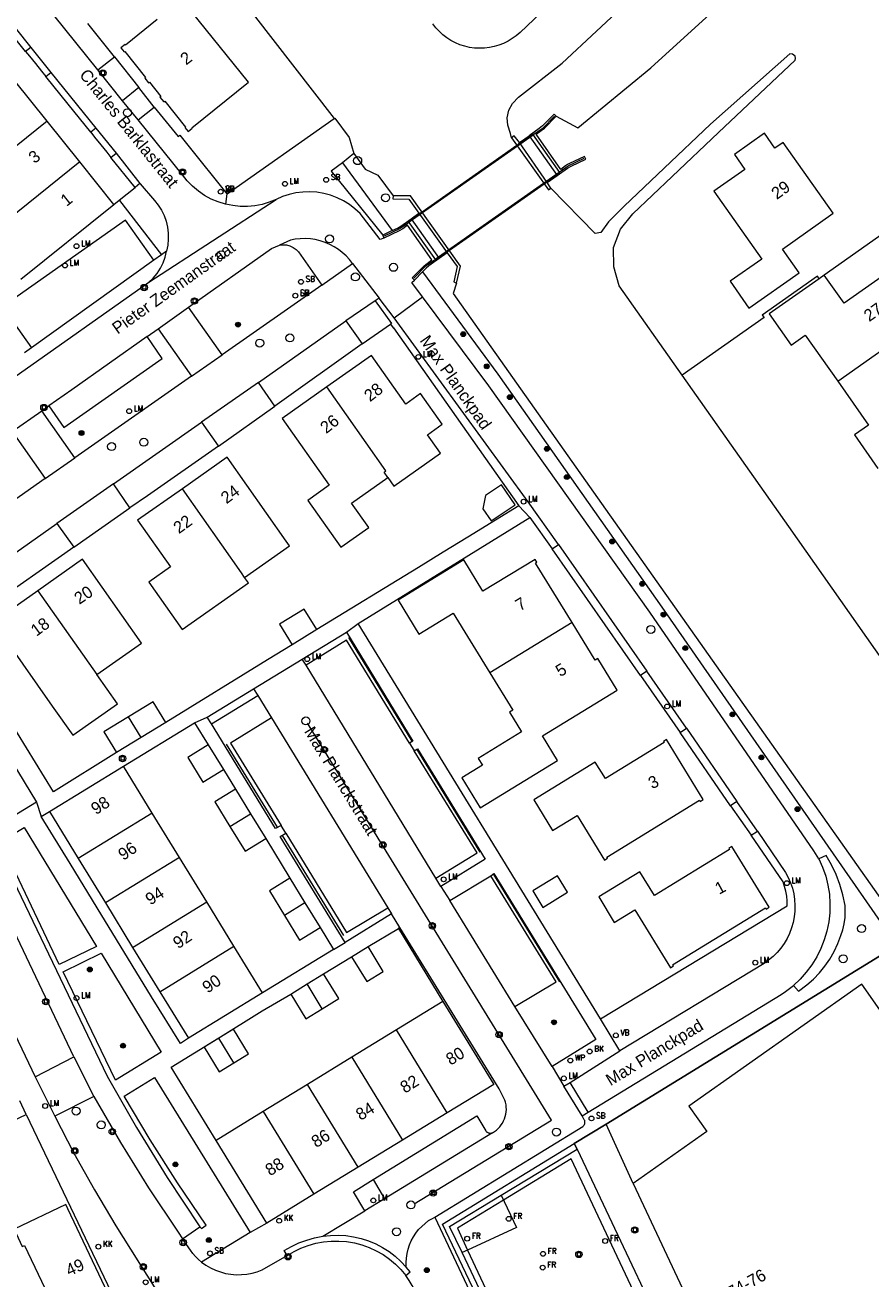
# Model space of a CAD drawing. Header units: metres. Extents: x 138165 to 154469, y 480134 to 494189.
# Tile 260 of 656: x 147966 to 148054, y 485701 to 485831. Entities that reach past the tile are written whole.
import ezdxf

# ---------------------------------------------------------------- set-up
doc = ezdxf.new("R2010")
doc.units = ezdxf.units.M
doc.header["$LTSCALE"] = 0.001
doc.header["$MEASUREMENT"] = 0
for name, color, linetype, lineweight in [('Level 5', 7, 'Continuous', 0), ('TOP-L-terrein schutting raster hek leuning', 7, 'Continuous', 0), ('TOP-L-topo objecten punt', 7, 'Continuous', 0), ('TOP-L-topo objecten vlak', 7, 'Continuous', 0), ('TOP-L-verharding molgoot', 7, 'Continuous', 0), ('TOP-L-water beschoeiing', 7, 'Continuous', 0), ('TOP-T-topo huisnummering naamgeving', 7, 'Continuous', 0), ('TOP_L_ballustrade', 7, 'Continuous', 0)]:
    doc.layers.add(name, color=color, linetype=linetype, lineweight=lineweight)
doc.styles.add('Style-INTL_ISO', font='INTL_ISO.shx')
doc.styles.add('Style-STANDARD', font='STANDARD.shx')

# ---------------------------------------------------------------- blocks, each defined once
blk = doc.blocks.new('24')
at = {"layer": 'TOP-L-topo objecten punt', "color": 7, "linetype": 'Continuous', "lineweight": 0}
for radius in [0.025, 0.0182, 0.0115, 0.005]:
    blk.add_circle((0, 0), radius, dxfattribs=at)
blk = doc.blocks.new('306')
at = {"layer": 'TOP-L-topo objecten punt', "color": 7, "linetype": 'Continuous', "lineweight": 0}
blk.add_circle((0, 0), 0.025, dxfattribs=at)
at = {"layer": 'TOP-L-topo objecten punt', "color": 7, "linetype": 'Continuous', "lineweight": 0, "style": 'Style-STANDARD'}
blk.add_text('FR', height=0.06, dxfattribs=at).set_placement((0.0483, 0))
blk = doc.blocks.new('*U13')
at = {"layer": 'Level 5', "color": 7, "linetype": 'Continuous', "lineweight": 0}
blk.add_circle((0, 0), 0.0415, dxfattribs=at)
blk = doc.blocks.new('150')
at = {"layer": 'Level 5', "color": 7, "linetype": 'Continuous', "lineweight": 0}
blk.add_blockref('*U13', (0, 0), dxfattribs=at)
blk = doc.blocks.new('39')
at = {"layer": 'TOP-L-topo objecten punt', "color": 7, "linetype": 'Continuous', "lineweight": 0}
for p, q in [((0.0175, 0.0175), (-0.0175, 0.0175)), ((-0.0175, 0.0175), (-0.0175, -0.0175)), ((0.0175, 0.0175), (0.0175, -0.0175)), ((0.0175, -0.0175), (-0.0175, -0.0175))]:
    blk.add_line(p, q, dxfattribs=at)
blk.add_circle((0, 0), 0.0332, dxfattribs=at)
blk = doc.blocks.new('72')
at = {"layer": 'TOP-L-topo objecten punt', "color": 7, "linetype": 'Continuous', "lineweight": 0}
blk.add_circle((0, 0), 0.025, dxfattribs=at)
at = {"layer": 'TOP-L-topo objecten punt', "color": 7, "linetype": 'Continuous', "lineweight": 0, "style": 'Style-STANDARD'}
blk.add_text('BK', height=0.06, dxfattribs=at).set_placement((0.0483, 0))
blk = doc.blocks.new('73')
at = {"layer": 'TOP-L-topo objecten punt', "color": 7, "linetype": 'Continuous', "lineweight": 0}
blk.add_circle((0, 0), 0.025, dxfattribs=at)
at = {"layer": 'TOP-L-topo objecten punt', "color": 7, "linetype": 'Continuous', "lineweight": 0, "style": 'Style-STANDARD'}
blk.add_text('WP', height=0.06, dxfattribs=at).set_placement((0.0483, 0))
blk = doc.blocks.new('16')
at = {"layer": 'TOP-L-topo objecten punt', "color": 7, "linetype": 'Continuous', "lineweight": 0}
blk.add_circle((0, 0), 0.025, dxfattribs=at)
at = {"layer": 'TOP-L-topo objecten punt', "color": 7, "linetype": 'Continuous', "lineweight": 0, "style": 'Style-STANDARD'}
blk.add_text('LM', height=0.06, dxfattribs=at).set_placement((0.0483, 0))
blk = doc.blocks.new('119')
at = {"layer": 'TOP-L-topo objecten punt', "color": 7, "linetype": 'Continuous', "lineweight": 0}
blk.add_circle((0, 0), 0.025, dxfattribs=at)
at = {"layer": 'TOP-L-topo objecten punt', "color": 7, "linetype": 'Continuous', "lineweight": 0, "style": 'Style-STANDARD'}
blk.add_text('KK', height=0.06, dxfattribs=at).set_placement((0.0483, 0))
blk = doc.blocks.new('175')
at = {"layer": 'TOP-L-topo objecten punt', "color": 7, "linetype": 'Continuous', "lineweight": 0}
blk.add_circle((0, 0), 0.025, dxfattribs=at)
at = {"layer": 'TOP-L-topo objecten punt', "color": 7, "linetype": 'Continuous', "lineweight": 0, "style": 'Style-STANDARD'}
blk.add_text('SB', height=0.06, dxfattribs=at).set_placement((0.0483, 0))
blk = doc.blocks.new('14')
at = {"layer": 'TOP-L-topo objecten punt', "color": 7, "linetype": 'Continuous', "lineweight": 0}
blk.add_circle((0, 0), 0.025, dxfattribs=at)
at = {"layer": 'TOP-L-topo objecten punt', "color": 7, "linetype": 'Continuous', "lineweight": 0, "style": 'Style-STANDARD'}
blk.add_text('VB', height=0.06, dxfattribs=at).set_placement((0.0483, 0))

msp = doc.modelspace()

# ---------------------------------------------------------------- linework, layer by layer
at = {"layer": 'TOP-L-terrein schutting raster hek leuning', "flags": 128}
for points in [[(147999.55, 485767.19), (148006.1, 485756.47)], [(147992.17, 485747.55), (147986.9, 485756.16)], [(148006.64, 485755.59), (148013.15, 485744.94)], [(147999.05, 485736.31), (147992.7, 485746.66)], [(148014.57, 485742.64), (148021.41, 485731.52)], [(148062.18, 485659.09), (148052.34, 485652.46), (148050.56, 485651.01), (148048.76, 485649.41), (148047.22, 485647.66), (148044.35, 485643.86), (148043.67, 485643.04), (148042.7, 485642.53), (148041.57, 485642.31), (148040.38, 485642.6), (148039.63, 485643.57), (148028.91, 485666.22), (148026.91, 485670.52), (148019.76, 485685.57), (148017.76, 485689.87), (148011.34, 485703.43), (148011.34, 485703.43), (148010.01, 485706.13), (148015.39, 485709.4), (148023.27, 485714.15), (148022.96, 485714.74), (148026.25, 485716.76), (148056.42, 485735.28)], [(148015.39, 485709.4), (148016.97, 485706.04), (148011.9, 485703.69), (148011.34, 485703.43)]]:
    msp.add_lwpolyline(points, dxfattribs=at)
at = {"layer": 'TOP-L-topo objecten vlak', "flags": 128}
for points in [[(148021.08, 485821.26), (148023.32, 485820.06), (148030.89, 485826.28), (148038.16, 485832.86), (148066, 485859.37), (148100.48, 485895.65), (148131.16, 485935.19), (148157.73, 485977.6), (148175.75, 486009.83), (148177.48, 486012.73), (148179.37, 486015.53), (148181.26, 486018.02), (148184.29, 486022.01)], [(148032.26, 485844.16), (148017.33, 485829.95), (148016.94, 485829.61), (148016.53, 485829.31), (148016.09, 485829.04), (148015.62, 485828.81), (148015.14, 485828.62), (148014.65, 485828.48), (148014.15, 485828.37), (148013.63, 485828.31), (148013.12, 485828.3), (148012.61, 485828.33), (148012.1, 485828.4), (148011.59, 485828.52), (148011.1, 485828.67), (148010.63, 485828.87), (148010.17, 485829.11), (148009.74, 485829.39), (148009.33, 485829.71), (148008.95, 485830.06), (148008.6, 485830.43), (148008.29, 485830.84)], [(148016.45, 485819.02), (148016.33, 485819.48), (148016.05, 485820.32), (148016.01, 485821.09), (148016.18, 485821.88), (148016.56, 485822.59), (148017.19, 485823.24), (148021.69, 485826.75), (148035.93, 485840.07), (148032.26, 485844.16)], [(147983.53, 485839.76), (147998.05, 485821.01)], [(147961.95, 485834.19), (147966.58, 485828.4)], [(147973.55, 485826.08), (147966.71, 485834.61)], [(147966.05, 485827.97), (147963.68, 485830.91), (147961.39, 485833.75)], [(147975.94, 485828.34), (147976.28, 485827.92), (147976.33, 485827.96), (147978.48, 485825.28), (147978.4, 485825.22), (147978.8, 485824.71), (147978.89, 485824.78), (147980.07, 485823.31), (147979.98, 485823.24), (147980.39, 485822.74), (147980.48, 485822.81), (147982.63, 485820.13), (147982.58, 485820.09), (147982.92, 485819.67), (147983.34, 485820.01), (147983.3, 485820.06), (147989.16, 485824.78), (147982.51, 485833.04)], [(147975.26, 485827.41), (147972.49, 485830.87)], [(147979.69, 485831.28), (147976.4, 485828.63), (147976.36, 485828.68), (147975.94, 485828.34)], [(147966.58, 485828.4), (147966.05, 485827.97)], [(147966.05, 485827.97), (147966.44, 485827.49), (147967.07, 485826.71), (147967.7, 485825.93), (147968.16, 485825.36)], [(147966.58, 485828.4), (147968.68, 485825.79)], [(148034.14, 485794.4), (148027.61, 485803.66), (148027.05, 485805.63), (148027.03, 485807.64), (148027.76, 485809.54), (148029.02, 485811.12), (148033.11, 485815.01), (148037.93, 485819.57), (148045.86, 485827.06), (148045.9, 485827.26), (148045.88, 485827.47), (148045.59, 485827.69), (148045.3, 485827.73), (148037.1, 485820.44), (148032.29, 485815.88), (148028.14, 485811.93), (148026.52, 485810.3), (148025.73, 485809.2), (148025.12, 485809.1), (148020.54, 485813.81)], [(147973.55, 485826.08), (147975.26, 485827.41)], [(147975.26, 485827.41), (147977.8, 485824.22)], [(147968.27, 485820.74), (147964.89, 485824.95)], [(147968.16, 485825.36), (147968.68, 485825.79)], [(147972.8, 485819.59), (147970.45, 485822.5), (147968.16, 485825.36)], [(147968.68, 485825.79), (147973.34, 485820.01)], [(147976.1, 485822.87), (147973.55, 485826.08)], [(147977.8, 485824.22), (147976.1, 485822.87)], [(147979.39, 485822.2), (147977.8, 485824.22)], [(147977.74, 485820.87), (147976.1, 485822.87)], [(147977.74, 485820.87), (147979.39, 485822.2)], [(147979.39, 485822.2), (147981.86, 485819.14), (147982.03, 485819.29), (147982.88, 485818.24), (147986.93, 485813.2)], [(147986.93, 485813.2), (147986.95, 485813.22), (147998.05, 485821.01)], [(147998.05, 485821.01), (147998.14, 485821.07), (147999.61, 485819.05), (148000.11, 485817.4)], [(148021.08, 485821.26), (148020.86, 485821.46), (148019.65, 485820.27), (148019.32, 485819.98), (148018.27, 485819.22)], [(148021.19, 485815.11), (148022.27, 485815.87), (148022.63, 485816.07), (148024.16, 485816.8), (148024.02, 485817.08), (148022.47, 485816.35), (148022.25, 485816.24), (148022.05, 485816.1), (148021.55, 485815.74), (148018.99, 485819.38), (148019.54, 485819.76), (148019.86, 485820.03), (148021.08, 485821.26)], [(147968.27, 485820.74), (147958.61, 485812.97)], [(147971.66, 485816.54), (147968.27, 485820.74)], [(147973.34, 485820.01), (147972.8, 485819.59)], [(147973.34, 485820.01), (147975.43, 485817.41)], [(147986.79, 485812.14), (147986.04, 485812.37), (147985.31, 485812.67), (147984.62, 485813.05), (147983.97, 485813.49), (147983.36, 485814), (147982.81, 485814.56), (147982.32, 485815.18), (147977.74, 485820.87)], [(147972.8, 485819.59), (147973.21, 485819.07), (147973.84, 485818.29), (147974.47, 485817.52), (147974.9, 485816.98)], [(148005.74, 485810.33), (148008.57, 485806.35), (148008.91, 485806.59), (148009.71, 485807.15), (148010, 485807.36), (148019.83, 485814.26), (148020.12, 485814.46), (148021.14, 485815.18), (148021.47, 485815.41), (148018.66, 485819.39), (148018.32, 485819.15), (148017.32, 485818.45), (148017.01, 485818.23), (148007.17, 485811.32), (148006.89, 485811.13), (148005.74, 485810.33)], [(148017.26, 485818.53), (148016.74, 485819.21), (148016.45, 485819.02)], [(148016.45, 485819.02), (148020.27, 485813.63), (148020.54, 485813.81)], [(148017.26, 485818.53), (148018.27, 485819.22)], [(148020.16, 485814.4), (148017.26, 485818.53)], [(148018.27, 485819.22), (148021.19, 485815.11)], [(148039.13, 485804.15), (148041.08, 485801.37), (148046.28, 485805.02), (148044.55, 485807.48), (148049.82, 485811.19), (148044.64, 485818.55), (148043.77, 485817.94), (148042.68, 485819.49), (148039.56, 485817.3), (148040.66, 485815.74), (148037.44, 485813.48), (148042.4, 485806.45), (148039.13, 485804.15)], [(147974.9, 485816.98), (147975.43, 485817.41)], [(147975.43, 485817.41), (147977.91, 485814.29)], [(148000.11, 485817.4), (147998.92, 485816.42)], [(148000.11, 485817.4), (148001.27, 485815.76), (148002.57, 485815.13), (148004.17, 485812.99)], [(147971.66, 485816.54), (147962, 485808.76)], [(147975.21, 485812.12), (147971.66, 485816.54)], [(147977.4, 485813.88), (147974.9, 485816.98)], [(147998.92, 485816.42), (147997.76, 485815.56), (148003.09, 485808.92)], [(147998.92, 485816.42), (148004.08, 485809.4)], [(148020.16, 485814.4), (148021.19, 485815.11)], [(147975.76, 485812.56), (147977.4, 485813.88)], [(147977.91, 485814.29), (147977.4, 485813.88)], [(147977.91, 485814.29), (147977.94, 485814.26), (147979.43, 485812.53), (147979.81, 485812.04), (147980.14, 485811.51), (147980.41, 485810.95), (147980.62, 485810.36), (147980.76, 485809.75), (147980.84, 485809.13), (147980.85, 485808.51), (147980.79, 485807.89), (147980.67, 485807.27)], [(147986.93, 485813.2), (147986.79, 485812.14)], [(148003.21, 485808.63), (148002.82, 485808.46), (148000.74, 485811.16), (148000.21, 485811.65), (147999.63, 485812.1), (147999.02, 485812.48), (147998.37, 485812.81), (147997.69, 485813.06), (147996.98, 485813.25), (147996.27, 485813.38), (147995.54, 485813.43), (147994.81, 485813.4), (147994.09, 485813.31), (147993.38, 485813.15), (147992.69, 485812.92), (147992.03, 485812.62)], [(148020.54, 485813.81), (148020.16, 485814.4)], [(147965.56, 485804.35), (147975.21, 485812.12)], [(147975.21, 485812.12), (147975.76, 485812.56)], [(147975.76, 485812.56), (147975.79, 485812.53), (147980.14, 485806.9)], [(147978.83, 485804.05), (147992.03, 485812.62)], [(147992.03, 485812.62), (147991.32, 485812.33), (147990.58, 485812.12), (147989.83, 485811.97), (147989.07, 485811.9), (147988.3, 485811.91), (147987.54, 485811.99), (147986.79, 485812.14)], [(148004.17, 485812.99), (148004.14, 485812.69), (148005.8, 485812.66), (148006.82, 485811.22)], [(148010.76, 485803.96), (148011.17, 485805.72), (148005.98, 485812.99), (148004.17, 485812.99)], [(148004.08, 485809.4), (148004.63, 485809.66), (148004.96, 485809.86), (148006.05, 485810.62)], [(148006.05, 485810.62), (148006.82, 485811.22)], [(148006.05, 485810.62), (148008.95, 485806.52)], [(148006.82, 485811.22), (148009.76, 485807.08)], [(147979.35, 485806.33), (147976.4, 485810.49), (147963.64, 485801.48), (147966.65, 485797.24)], [(148004.08, 485809.4), (148003.09, 485808.92)], [(148006.37, 485804.27), (148006.15, 485804.5), (148007.38, 485805.74), (148007.69, 485805.99), (148008.2, 485806.37), (148005.67, 485809.97), (148005.16, 485809.59), (148004.78, 485809.37), (148003.21, 485808.63)], [(148077.16, 485733.48), (148084.08, 485738.35), (148092.91, 485744.58), (148097.32, 485747.68), (148102.79, 485751.54), (148089.73, 485770.07), (148084.15, 485778), (148083.2, 485778.54), (148082.29, 485779.11), (148081.4, 485779.73), (148080.61, 485780.34), (148079.85, 485780.98), (148079.13, 485781.65), (148074.05, 485786.55), (148068.89, 485791.53), (148068.23, 485792.18), (148067.58, 485792.85), (148066.93, 485793.52), (148064.83, 485795.93), (148062.87, 485798.46), (148061.07, 485801.11), (148060.95, 485801.3), (148055.69, 485809.58), (148048.89, 485804.79)], [(147999.96, 485805.98), (147999.64, 485806.4), (147999.29, 485806.78), (147998.9, 485807.13), (147998.49, 485807.45), (147998.05, 485807.73), (147997.59, 485807.97), (147997.11, 485808.18), (147996.61, 485808.34), (147996.1, 485808.46), (147995.59, 485808.54), (147995.07, 485808.57), (147994.54, 485808.56), (147994.02, 485808.51), (147993.51, 485808.41), (147992.37, 485807.89)], [(148003.09, 485808.92), (148003.21, 485808.63)], [(147978.83, 485804.05), (147979.29, 485804.48), (147979.7, 485804.96), (147980.04, 485805.49), (147980.32, 485806.06), (147980.53, 485806.66), (147980.67, 485807.27)], [(147980.14, 485806.9), (147979.35, 485806.33)], [(147980.67, 485807.27), (147980.14, 485806.9)], [(147982.96, 485801.45), (147991.56, 485807.53), (147992.37, 485807.89)], [(147992.37, 485807.89), (147992.74, 485807.93), (147993.1, 485807.91), (147993.46, 485807.81), (147993.8, 485807.66), (147994.1, 485807.44), (147994.36, 485807.18), (147996.76, 485803.74)], [(148009.76, 485807.08), (148008.95, 485806.52)], [(148009.76, 485807.08), (148010.8, 485805.67), (148010.45, 485804.08), (148010.76, 485803.96)], [(147979.35, 485806.33), (147966.65, 485797.24)], [(147996.76, 485803.74), (147999.96, 485805.98)], [(147999.96, 485805.98), (148002.72, 485802.39)], [(148008.95, 485806.52), (148007.89, 485805.76), (148007.59, 485805.49), (148007.22, 485805.12)], [(148007.21, 485802.54), (148006.12, 485804.03), (148006.37, 485804.27)], [(148006.37, 485804.27), (148007.22, 485805.12)], [(148007.22, 485805.12), (148015.03, 485794.5), (148032.04, 485770.34), (148056.42, 485735.28)], [(148048.36, 485804.41), (148048.19, 485804.66), (148042.46, 485800.63), (148042.64, 485800.38), (148034.14, 485794.4)], [(148048.36, 485804.41), (148043.17, 485800.76), (148045.45, 485797.53), (148046.92, 485798.56), (148050.29, 485793.78)], [(148048.89, 485804.79), (148048.36, 485804.41)], [(148058.62, 485799.65), (148055.02, 485804.75), (148050.94, 485801.88), (148048.89, 485804.79)], [(147964.82, 485794.18), (147978.83, 485804.05)], [(147996.76, 485803.74), (147986.43, 485796.5)], [(148010.76, 485803.96), (148010.38, 485802.88), (148057.57, 485736.14)], [(148002.31, 485802.12), (147999.27, 485800.03)], [(148002.72, 485802.39), (148002.31, 485802.12)], [(148002.31, 485802.12), (148004, 485799.77), (148003.9, 485799.7)], [(148004.28, 485800.34), (148002.72, 485802.39)], [(148004.28, 485800.34), (148007.21, 485802.54)], [(148048.33, 485744.25), (148047.8, 485745.1), (148030.79, 485769.83), (148014.09, 485793.3), (148007.21, 485802.54)], [(147979.79, 485799.22), (147982.96, 485801.45)], [(147986.43, 485796.5), (147982.96, 485801.45)], [(148021.31, 485776.84), (148018.16, 485781.29), (148004.28, 485800.34)], [(147978.66, 485798.42), (147979.79, 485799.22)], [(147979.79, 485799.22), (147983.24, 485794.29)], [(147990.2, 485793.66), (147999.27, 485800.03)], [(147999.27, 485800.03), (148000.96, 485797.65)], [(148000.96, 485797.65), (148003.9, 485799.7)], [(148003.9, 485799.7), (148004.17, 485799.32), (148004.2, 485799.31), (148017.21, 485780.85)], [(148050.29, 485793.78), (148058.62, 485799.65)], [(147978.66, 485798.42), (147970.85, 485792.9), (147968.46, 485791.23)], [(147968.46, 485791.23), (147970.03, 485788.99), (147980.21, 485796.13), (147978.66, 485798.42)], [(148000.96, 485797.65), (147991.9, 485791.18)], [(147966.65, 485797.24), (147965.93, 485796.73)], [(147983.24, 485794.29), (147986.43, 485796.5)], [(148003.61, 485783.79), (148004.24, 485782.9), (148009.08, 485786.31), (148008.07, 485787.74), (148007.73, 485788.23), (148009.27, 485789.31), (148007.02, 485792.5), (148005.48, 485791.41), (148001.93, 485796.45), (147997.3, 485793.19)], [(147983.24, 485794.29), (147971.16, 485785.82)], [(148077.16, 485733.48), (148077.11, 485733.52), (148066.55, 485748.36), (148045.2, 485778.72), (148034.14, 485794.4)], [(148050.29, 485793.78), (148053.48, 485789.24), (148052.01, 485788.21), (148054.46, 485784.73)], [(147990.2, 485793.66), (147984.28, 485789.52)], [(147991.9, 485791.18), (147991.89, 485791.21), (147990.2, 485793.66)], [(147997.3, 485793.19), (147992.66, 485789.92), (147997.54, 485782.99), (147995.31, 485781.42), (147998.74, 485776.56), (148001.64, 485778.61), (147999.85, 485781.14), (148003.61, 485783.79)], [(148003.61, 485783.79), (148003.23, 485784.34), (148003.43, 485784.48), (147997.3, 485793.19)], [(147967.72, 485790.72), (147968.46, 485791.23)], [(147986.05, 485787.05), (147991.9, 485791.18)], [(147964.65, 485788.57), (147967.72, 485790.72)], [(147971.16, 485785.82), (147967.72, 485790.72)], [(147964.65, 485788.57), (147968.09, 485783.69)], [(147975.16, 485783.13), (147984.28, 485789.52)], [(147984.28, 485789.52), (147986.03, 485787.08), (147986.05, 485787.05)], [(147986.05, 485787.05), (147978.68, 485781.9), (147976.87, 485780.64)], [(147988.77, 485773.44), (147993.41, 485776.71), (147993.07, 485777.18), (147986.94, 485785.89), (147982.31, 485782.62)], [(147968.09, 485783.69), (147971.16, 485785.82)], [(147968.09, 485783.69), (147957.6, 485776.32)], [(147975.16, 485783.13), (147969.3, 485779.04)], [(147976.87, 485780.64), (147975.16, 485783.13)], [(147982.31, 485782.62), (147977.67, 485779.36), (147981.07, 485774.53), (147978.83, 485772.96), (147982.29, 485768.04), (147989.17, 485772.89), (147988.77, 485773.44)], [(147988.77, 485773.44), (147988.44, 485773.92), (147982.31, 485782.62)], [(148014.33, 485779.3), (148016.82, 485780.98), (148015.42, 485783.05), (148013.76, 485781.93), (148013.49, 485780.54), (148014.33, 485779.3)], [(148017.21, 485780.85), (148011.93, 485777.61), (148009.37, 485776.05), (148006.81, 485774.48), (147996.26, 485768.02)], [(148018.36, 485779.64), (148017.21, 485780.85)], [(147971.06, 485776.58), (147976.87, 485780.64)], [(148000.56, 485768.65), (148018.36, 485779.64)], [(148018.36, 485779.64), (148020.66, 485776.4)], [(147960.15, 485772.59), (147969.3, 485779.04)], [(147969.3, 485779.04), (147971.06, 485776.58)], [(148020.66, 485776.4), (148021.31, 485776.84)], [(148021.31, 485776.84), (148030.47, 485763.72)], [(147971.06, 485776.58), (147961.86, 485770.16)], [(148029.84, 485763.27), (148020.66, 485776.4)], [(147973.45, 485763.36), (147978.08, 485766.62), (147971.95, 485775.33), (147967.31, 485772.06)], [(148022.73, 485768.75), (148018.94, 485774.93), (148019.07, 485775.01), (148018.89, 485775.31), (148013.49, 485772.01), (148011.51, 485775.25), (148004.69, 485771.07), (148006.84, 485767.54), (148010.4, 485769.73), (148014.2, 485763.53)], [(147967.31, 485772.06), (147962.68, 485768.8), (147968.81, 485760.09), (147970.94, 485757.07), (147975.58, 485760.33), (147973.45, 485763.36)], [(147967.31, 485772.06), (147973.45, 485763.36)], [(147975.47, 485755.28), (147968.95, 485751.22), (147958.65, 485767.92), (147958.71, 485767.97), (147959.56, 485768.56), (147961.86, 485770.16)], [(147996.26, 485768.02), (147994.95, 485770.15), (147992.39, 485768.58), (147993.7, 485766.45)], [(147996.26, 485768.02), (147993.7, 485766.45)], [(147994.74, 485764.96), (147999.32, 485767.76)], [(147999.32, 485767.76), (148000.56, 485768.65)], [(147999.32, 485767.76), (148006.23, 485756.47), (148005.88, 485756.24)], [(148025.69, 485727.65), (148000.56, 485768.65)], [(148014.2, 485763.53), (148016.57, 485759.66), (148016.24, 485759.46), (148017.48, 485757.42), (148013, 485754.67), (148013.43, 485753.97), (148011.29, 485752.66), (148013.2, 485749.54), (148021.23, 485754.46), (148019.66, 485757.02), (148027.4, 485761.76), (148025.39, 485765.04), (148025.11, 485764.87), (148022.73, 485768.75)], [(148022.73, 485768.75), (148014.2, 485763.53)], [(147945.66, 485766.4), (147967.03, 485721.67)], [(147993.7, 485766.45), (147991.14, 485764.88), (147980.59, 485758.41)], [(148005.88, 485756.24), (147999.35, 485766.92), (147995.14, 485764.34)], [(147989.7, 485761.88), (147994.74, 485764.96)], [(147995.14, 485764.34), (147994.74, 485764.96)], [(148008.61, 485742.26), (147995.14, 485764.34)], [(148030.47, 485763.72), (148029.84, 485763.27)], [(148029.84, 485763.27), (148033.94, 485757.35)], [(148034.61, 485757.79), (148030.47, 485763.72)], [(147984.87, 485758.96), (147989.7, 485761.88)], [(147985.34, 485758.24), (147990.12, 485761.19)], [(147989.7, 485761.88), (147990.12, 485761.19)], [(147990.12, 485761.19), (147991.55, 485758.89)], [(147980.59, 485758.41), (147979.28, 485760.55), (147976.72, 485758.98)], [(147967.19, 485750.15), (147962.8, 485747.48), (147957.83, 485757.85), (147961.45, 485759.54)], [(147961.45, 485759.54), (147967.19, 485750.15)], [(147976.72, 485758.98), (147974.17, 485757.41), (147975.47, 485755.28)], [(147978.03, 485756.85), (147976.72, 485758.98)], [(147983.58, 485758.37), (147984.87, 485758.96)], [(147985.34, 485758.24), (147984.87, 485758.96)], [(147991.55, 485758.89), (147987.29, 485756.26), (147992.54, 485747.71)], [(147991.55, 485758.89), (148003.61, 485739.19)], [(147976.21, 485753.85), (147983.58, 485758.37)], [(147980.59, 485758.41), (147978.03, 485756.85)], [(147983.58, 485758.37), (147984.99, 485756.07)], [(147992.54, 485747.71), (147991.97, 485747.39), (147985.34, 485758.24)], [(148033.94, 485757.35), (148034.61, 485757.79)], [(148039.17, 485749.76), (148033.94, 485757.35)], [(148034.61, 485757.79), (148039.81, 485750.2)], [(147978.03, 485756.85), (147975.47, 485755.28)], [(147984.99, 485756.07), (147982.86, 485754.77), (147984.43, 485752.21), (147986.56, 485753.51)], [(147984.99, 485756.07), (147986.56, 485753.51)], [(148005.88, 485756.24), (148006.36, 485755.45)], [(148018.75, 485750.36), (148020.69, 485747.19), (148023.25, 485748.76), (148026.09, 485744.13), (148026.39, 485744.32), (148026.32, 485744.44), (148035.93, 485750.34), (148036.01, 485750.21), (148036.32, 485750.4), (148032.51, 485756.62), (148032.2, 485756.43), (148032.28, 485756.31), (148026.19, 485752.58), (148025.14, 485754.28), (148018.75, 485750.36)], [(148006.36, 485755.45), (148006.71, 485755.67), (148013.73, 485744.21), (148009.12, 485741.4)], [(148008.61, 485742.26), (148012.88, 485744.87), (148006.36, 485755.45)], [(147968.53, 485749.15), (147976.21, 485753.85)], [(147979.19, 485749), (147976.21, 485753.85)], [(147986.56, 485753.51), (147987.82, 485751.47)], [(147987.82, 485751.47), (147985.68, 485750.16), (147987.25, 485747.6)], [(147987.82, 485751.47), (147989.38, 485748.91)], [(147967.19, 485750.15), (147967.68, 485748.63)], [(148039.81, 485750.2), (148039.17, 485749.76)], [(148039.17, 485749.76), (148041.3, 485746.71)], [(148041.96, 485747.13), (148039.81, 485750.2)], [(147967.68, 485748.63), (147968.53, 485749.15)], [(147982.94, 485725.65), (147982.1, 485725.1), (147979.12, 485729.96), (147973.48, 485739.17), (147970.66, 485743.77), (147967.68, 485748.63)], [(147968.53, 485749.15), (147971.51, 485744.29)], [(147979.19, 485749), (147971.51, 485744.29)], [(147982.02, 485744.4), (147979.19, 485749)], [(147987.25, 485747.6), (147989.38, 485748.91)], [(147989.38, 485748.91), (147990.95, 485746.35)], [(147963.47, 485746.04), (147965.89, 485747.51), (147973.42, 485735.17), (147969.54, 485733.3), (147963.47, 485746.04)], [(147987.25, 485747.6), (147988.82, 485745.04), (147990.95, 485746.35)], [(147999.21, 485735.59), (147992.46, 485746.58), (147993.03, 485746.93)], [(147993.03, 485746.93), (147992.54, 485747.71)], [(147993.03, 485746.93), (147999.33, 485736.62), (148003.61, 485739.19)], [(148041.96, 485747.13), (148044.87, 485742.83), (148045.15, 485742.31), (148045.39, 485741.76), (148045.58, 485741.2), (148045.72, 485740.62), (148045.81, 485740.03), (148045.85, 485739.43), (148045.84, 485738.84), (148045.77, 485738.25), (148045.66, 485737.66), (148045.5, 485737.09), (148045.29, 485736.53), (148045.03, 485736), (148044.73, 485735.48), (148044.39, 485735), (148044, 485734.55), (148043.58, 485734.13), (148043.12, 485733.74), (148042.64, 485733.4), (148027.67, 485724.35)], [(148041.3, 485746.71), (148041.96, 485747.13)], [(147990.95, 485746.35), (147993.46, 485742.26)], [(148025.69, 485727.65), (148045.04, 485739.39), (148045.03, 485739.9), (148044.99, 485740.4), (148044.9, 485740.9), (148044.77, 485741.39), (148044.61, 485741.87), (148041.3, 485746.71)], [(147961.21, 485744.38), (147963.14, 485745.35), (147974.51, 485721.72), (147977.54, 485716.41), (147980.75, 485711.21), (147984.12, 485706.11)], [(147971.05, 485723.71), (147961.21, 485744.38)], [(147971.51, 485744.29), (147974.33, 485739.69)], [(147982.02, 485744.4), (147974.33, 485739.69)], [(147984.84, 485739.79), (147982.02, 485744.4)], [(148029.24, 485738.98), (148032.93, 485732.96), (148033.24, 485733.15), (148033.16, 485733.27), (148042.78, 485739.16), (148042.86, 485739.04), (148043.16, 485739.23), (148039.3, 485745.54), (148038.99, 485745.35), (148039.07, 485745.22), (148031.27, 485740.45), (148029.76, 485742.92), (148025.49, 485740.31), (148027.11, 485737.67), (148029.24, 485738.98)], [(148045.68, 485731.14), (148046.23, 485730.52), (148047.09, 485731.18), (148047.77, 485731.77), (148048.39, 485732.42), (148048.96, 485733.12), (148049.47, 485733.86), (148049.91, 485734.65), (148050.29, 485735.47), (148050.59, 485736.31), (148050.8, 485736.91), (148050.95, 485737.53), (148051.04, 485738.16), (148051.07, 485738.79), (148051.04, 485739.42), (148050.82, 485740.51), (148050.51, 485741.58), (148050.12, 485742.62), (148049.65, 485743.63), (148049.09, 485744.59), (148048.33, 485744.25)], [(148048.33, 485744.25), (148048.72, 485743.38), (148049.04, 485742.47), (148049.27, 485741.54), (148049.42, 485740.59), (148049.48, 485739.63), (148049.46, 485738.67), (148049.36, 485737.71), (148049.17, 485736.77), (148048.89, 485735.85), (148048.54, 485734.95), (148048.11, 485734.09), (148047.6, 485733.28), (148047.02, 485732.51), (148046.38, 485731.79), (148045.68, 485731.14)], [(147993.46, 485742.26), (147991.33, 485740.95), (147992.89, 485738.39)], [(147993.46, 485742.26), (147995.02, 485739.7)], [(148009.12, 485741.4), (148008.61, 485742.26)], [(148010.05, 485739.93), (148014.32, 485742.51)], [(148014.32, 485742.51), (148014.63, 485742.72), (148025.2, 485725.52), (148020.65, 485722.72)], [(148016.81, 485728.93), (148021.07, 485731.5), (148014.32, 485742.51)], [(148022.27, 485740.79), (148021.22, 485742.5), (148018.66, 485740.93), (148019.71, 485739.22), (148022.27, 485740.79)], [(148009.12, 485741.4), (148010.05, 485739.93)], [(147974.33, 485739.69), (147977.15, 485735.08)], [(147977.15, 485735.08), (147984.84, 485739.79)], [(147987.66, 485735.19), (147984.84, 485739.79)], [(147995.02, 485739.7), (147992.89, 485738.39)], [(147995.02, 485739.7), (147996.59, 485737.14)], [(148003.61, 485739.19), (148004.01, 485738.55)], [(148016.81, 485728.93), (148010.05, 485739.93)], [(147992.89, 485738.39), (147994.46, 485735.84), (147996.59, 485737.14)], [(148004.01, 485738.55), (147999.21, 485735.59)], [(148004.88, 485737.13), (148004.01, 485738.55)], [(147996.59, 485737.14), (147998, 485734.84)], [(148001.57, 485735.15), (148004.71, 485737.04)], [(148004.88, 485737.13), (148004.71, 485737.04)], [(148004.71, 485737.04), (148009.34, 485729.47)], [(148014.47, 485715.84), (148014.68, 485715.97), (148014.88, 485716.12), (148015.06, 485716.28), (148015.23, 485716.46), (148015.38, 485716.66), (148015.51, 485716.86), (148015.63, 485717.08), (148015.73, 485717.31), (148015.8, 485717.54), (148015.86, 485717.78), (148015.9, 485718.03), (148015.92, 485718.27), (148015.91, 485718.52), (148015.88, 485718.76), (148015.83, 485719.01), (148015.77, 485719.24), (148015.17, 485720.42), (148004.88, 485737.13)], [(147979.97, 485730.48), (147987.66, 485735.19)], [(147990.62, 485730.35), (147987.66, 485735.19)], [(147998, 485734.84), (147999.21, 485735.59)], [(148056.42, 485735.28), (148026.25, 485716.76)], [(147969.93, 485732.53), (147973.88, 485734.46), (147980.11, 485724.2), (147975.38, 485721.31), (147969.93, 485732.53)], [(147977.15, 485735.08), (147979.97, 485730.48)], [(147998, 485734.84), (147990.62, 485730.35)], [(147996.96, 485732.33), (147999.86, 485734.1)], [(147999.86, 485734.1), (148001.43, 485731.54), (148003.13, 485732.59), (148001.57, 485735.15)], [(147999.86, 485734.1), (148001.57, 485735.15)], [(147993.55, 485730.24), (147995.26, 485731.28)], [(147995.26, 485731.28), (147996.96, 485732.33)], [(147996.82, 485728.72), (147995.26, 485731.28)], [(147996.82, 485728.72), (147998.53, 485729.77), (147996.96, 485732.33)], [(147979.97, 485730.48), (147982.94, 485725.65)], [(147985.81, 485715.06), (147981.15, 485722.66), (147986, 485725.64), (147990.6, 485728.48), (147993.55, 485730.24)], [(147990.62, 485730.35), (147982.94, 485725.65)], [(147993.55, 485730.24), (147995.12, 485727.68), (147996.82, 485728.72)], [(148024.4, 485717.98), (148044.43, 485730.19), (148044.86, 485730.49), (148045.28, 485730.8), (148045.68, 485731.14)], [(148072.07, 485711.31), (148060.27, 485728.05), (148056.77, 485725.59), (148052.77, 485731.25), (148034.85, 485718.62), (148036.71, 485715.98), (148029.06, 485710.59)], [(148009.34, 485729.47), (148004.51, 485726.51)], [(148009.34, 485729.47), (148014.62, 485720.86), (148009.76, 485717.91)], [(148020.65, 485722.72), (148016.81, 485728.93)], [(148027.67, 485724.35), (148025.69, 485727.65)], [(147987.65, 485723.11), (147989.17, 485724.04), (147987.62, 485726.58), (147986.1, 485725.65)], [(148004.51, 485726.51), (147999.9, 485723.69)], [(148009.76, 485717.91), (148004.51, 485726.51)], [(147986.1, 485725.65), (147984.58, 485724.72), (147986.13, 485722.18), (147987.65, 485723.11)], [(147987.65, 485723.11), (147986.1, 485725.65)], [(147967.03, 485721.67), (147971.05, 485723.71)], [(147971.05, 485723.71), (147973.14, 485719.63)], [(147999.9, 485723.69), (147995.3, 485720.87)], [(147999.9, 485723.69), (148005.15, 485715.1)], [(148022.52, 485721.06), (148027.67, 485724.35)], [(148020.65, 485722.72), (148021.86, 485720.68)], [(147967.03, 485721.67), (147969.07, 485717.59)], [(147984.12, 485706.11), (147984.29, 485705.93), (147984.77, 485706.26), (147981.81, 485710.65), (147978.98, 485715.11), (147976.27, 485719.65), (147979.42, 485721.59), (147989.33, 485705.51)], [(147995.3, 485720.87), (147990.7, 485718.05)], [(148000.55, 485712.29), (147995.3, 485720.87)], [(148021.86, 485720.68), (148022.52, 485721.06)], [(148024.4, 485717.98), (148022.52, 485721.06)], [(147973.14, 485719.63), (147969.07, 485717.59)], [(147973.14, 485719.63), (147975.9, 485714.85), (147978.81, 485710.15), (147981.86, 485705.55), (147982.33, 485704.87)], [(148023.78, 485717.6), (148021.86, 485720.68)], [(147966.12, 485717.76), (147965.46, 485719.18)], [(147940.47, 485680.93), (147930.91, 485700.97), (147933.62, 485702.27), (147936.33, 485703.56), (147938.49, 485704.59), (147941.2, 485705.88), (147943.15, 485706.81), (147945.79, 485708.07), (147948.24, 485709.24), (147950.95, 485710.53), (147953.66, 485711.82), (147955.83, 485712.85), (147957.99, 485713.89), (147960.7, 485715.18), (147963.41, 485716.47), (147966.12, 485717.76)], [(147966.12, 485717.76), (147975.67, 485697.72)], [(147969.07, 485717.59), (147971.07, 485713.73), (147973.18, 485709.94), (147975.41, 485706.22), (147986.59, 485688.44)], [(147990.7, 485718.05), (147985.81, 485715.06)], [(147990.7, 485718.05), (147995.95, 485709.47)], [(148002.1, 485711.01), (148012.85, 485717.6), (148013.78, 485716.04), (148013.81, 485716), (148013.85, 485715.97), (148013.9, 485715.93), (148013.94, 485715.9), (148013.99, 485715.87), (148014.04, 485715.85), (148014.09, 485715.83), (148014.14, 485715.82), (148014.2, 485715.81), (148014.26, 485715.81), (148014.31, 485715.81), (148014.36, 485715.81), (148014.42, 485715.82), (148014.47, 485715.84)], [(148009.76, 485717.91), (148005.15, 485715.1)], [(148008.48, 485707.11), (148023.84, 485716.51), (148023.87, 485716.53), (148023.9, 485716.56), (148023.94, 485716.59), (148023.96, 485716.62), (148023.99, 485716.66), (148024.01, 485716.7), (148024.03, 485716.73), (148024.05, 485716.78), (148024.06, 485716.82), (148024.07, 485716.86), (148024.07, 485716.9), (148024.07, 485716.95), (148024.07, 485716.99), (148024.06, 485717.03), (148024.05, 485717.07), (148024.04, 485717.11), (148024.02, 485717.15), (148024, 485717.19), (148023.78, 485717.6)], [(148023.78, 485717.6), (148024.4, 485717.98)], [(148014.47, 485715.84), (148003.26, 485708.99)], [(148026.25, 485716.76), (148022.96, 485714.74)], [(148029.06, 485710.59), (148026.25, 485716.76)], [(147991.07, 485706.47), (147985.81, 485715.06)], [(148005.15, 485715.1), (148000.55, 485712.29)], [(148017.26, 485689.63), (148009.29, 485706.37), (148022.96, 485714.74)], [(148022.96, 485714.74), (148023.27, 485714.15), (148031.63, 485696.47)], [(148030.52, 485696.42), (148022.62, 485713.16), (148015.63, 485708.88), (148010.83, 485705.96), (148011.9, 485703.69), (148015.66, 485695.67)], [(148000.55, 485712.29), (147995.95, 485709.47)], [(148001.25, 485707.77), (148000.06, 485709.73), (148002.1, 485711.01)], [(148002.1, 485711.01), (148003.26, 485708.99)], [(148029.06, 485710.59), (148042.23, 485682.55), (148039.07, 485681.06), (148051.58, 485654.43), (148078.42, 485673.34), (148076.24, 485676.45), (148086.27, 485683.51), (148070.83, 485705.42), (148068.47, 485708.78), (148072.07, 485711.31)], [(147995.95, 485709.47), (147991.07, 485706.47)], [(147969.82, 485696.04), (147974.94, 485698.48), (147970.42, 485707.97), (147970.21, 485708.4), (147964.85, 485705.85)], [(148003.26, 485708.99), (148001.25, 485707.77)], [(147996.88, 485705.12), (148001.25, 485707.77)], [(148005.53, 485701.93), (148005.52, 485702.4), (148005.55, 485702.86), (148005.61, 485703.32), (148005.72, 485703.78), (148005.86, 485704.22), (148006.05, 485704.65), (148006.27, 485705.06), (148006.52, 485705.45), (148006.81, 485705.81), (148007.13, 485706.15), (148007.48, 485706.46), (148007.85, 485706.74), (148008.24, 485706.98), (148008.48, 485707.11)], [(148008.48, 485707.11), (148016.83, 485689.41)], [(147964.85, 485705.85), (147965.06, 485705.41), (147965.7, 485704.06), (147965.95, 485704.17), (147969.82, 485696.04)], [(147982.33, 485704.87), (147984.12, 485706.11)], [(147989.33, 485705.51), (147984.3, 485702.45)], [(147991.07, 485706.47), (147989.33, 485705.51)], [(147984.3, 485702.45), (147983.97, 485702.72), (147983.67, 485703.01), (147983.4, 485703.33), (147983.17, 485703.68), (147982.33, 485704.87)], [(147993.19, 485703.13), (147992.88, 485703.64), (147993.63, 485704.07), (147994.4, 485704.43), (147995.21, 485704.73), (147996.03, 485704.96), (147996.88, 485705.12)], [(147993.19, 485703.13), (147993.89, 485703.54), (147994.61, 485703.89), (147995.37, 485704.18), (147996.14, 485704.4), (147996.94, 485704.55), (147997.74, 485704.62), (147998.55, 485704.63), (147999.35, 485704.57), (148000.15, 485704.43), (148000.93, 485704.23), (148001.69, 485703.96), (148002.42, 485703.62), (148003.12, 485703.22), (148003.78, 485702.76), (148004.4, 485702.24), (148004.97, 485701.67), (148005.49, 485701.05)], [(147996.88, 485705.12), (147997.67, 485705.21), (147998.48, 485705.23), (147999.28, 485705.19), (148000.07, 485705.07), (148000.85, 485704.89), (148001.62, 485704.65), (148002.36, 485704.34), (148003.07, 485703.97), (148003.75, 485703.54), (148004.39, 485703.06), (148004.98, 485702.52), (148005.53, 485701.93)], [(147984.3, 485702.45), (147984.75, 485702.13), (147985.23, 485701.84), (147985.73, 485701.61), (147986.25, 485701.42), (147986.79, 485701.27), (147987.34, 485701.18), (147987.89, 485701.13), (147988.45, 485701.14), (147989, 485701.19), (147989.55, 485701.3), (147990.08, 485701.45), (147990.6, 485701.65), (147993.19, 485703.13)], [(148005.49, 485701.05), (148005.95, 485701.45), (148005.53, 485701.93)], [(148020.95, 485669.1), (148006.42, 485699.49), (148006.15, 485700.03), (148005.84, 485700.55), (148005.49, 485701.05)]]:
    msp.add_lwpolyline(points, dxfattribs=at)
at = {"layer": 'TOP-L-verharding molgoot', "flags": 128}
msp.add_lwpolyline([(148006.36, 485708.47), (148020.59, 485717.17), (147995.29, 485758.34)], dxfattribs=at)
at = {"layer": 'TOP-L-water beschoeiing', "flags": 128}
msp.add_lwpolyline([(148077.99, 485732.92), (148077.16, 485733.48), (148077.11, 485733.52), (148066.55, 485748.36), (148045.2, 485778.72), (148034.14, 485794.4), (148027.61, 485803.66), (148027.05, 485805.63), (148027.03, 485807.64), (148027.76, 485809.54), (148029.02, 485811.12), (148033.11, 485815.01), (148037.93, 485819.57), (148045.86, 485827.06)], dxfattribs=at)
at = {"layer": 'TOP_L_ballustrade', "flags": 128}
for points in [[(148020.92, 485821.25), (148019.63, 485819.94), (148018.78, 485819.36)], [(148018.7, 485819.28), (148005.84, 485810.26)], [(148021.49, 485815.54), (148022.33, 485816.12), (148023.98, 485816.9)], [(148008.53, 485806.43), (148021.39, 485815.47)], [(148005.75, 485810.21), (148004.9, 485809.61), (148003.24, 485808.83)], [(148006.32, 485804.47), (148007.61, 485805.78), (148008.45, 485806.38)]]:
    msp.add_lwpolyline(points, dxfattribs=at)

# ---------------------------------------------------------------- block references
at = {"layer": 'TOP-L-topo objecten punt', "xscale": 10, "yscale": 10, "zscale": 10}
for name, p in [('39', (147974.06, 485825.74)), ('150', (147976.61, 485821.62)), ('39', (147982.33, 485815.47)), ('150', (148000.49, 485816.65)), ('16', (147992.95, 485814.25)), ('175', (147997.23, 485814.66)), ('175', (147986.28, 485813.43)), ('16', (147986.28, 485813.43)), ('14', (147986.28, 485813.43)), ('150', (148003.39, 485812.81)), ('16', (147971.33, 485807.78)), ('150', (147997.58, 485808.54)), ('150', (147986.34, 485806.9)), ('16', (147970.14, 485805.78)), ('150', (148004.21, 485805.59)), ('175', (147994.61, 485804.09)), ('150', (148000.25, 485804.6)), ('39', (147978.35, 485803.49)), ('175', (147994.03, 485802.65)), ('16', (147994.03, 485802.65)), ('39', (147983.56, 485802.1)), ('24', (147988.08, 485799.65)), ('24', (148011.44, 485798.66)), ('150', (147990.33, 485797.73)), ('150', (147993.47, 485798.27)), ('16', (148006.79, 485796.3)), ('24', (148013.88, 485795.32)), ('24', (148016.27, 485792.13)), ('39', (147967.95, 485791.05)), ('16', (147976.79, 485790.67)), ('24', (147971.85, 485788.41)), ('150', (147974.97, 485787.01)), ('150', (147978.31, 485787.45)), ('24', (148020.12, 485786.77)), ('24', (148022.19, 485783.84)), ('16', (148017.7, 485781.29)), ('24', (148026.89, 485777.16)), ('24', (148030.01, 485772.77)), ('24', (148032.21, 485769.58)), ('150', (148030.9, 485768.04)), ('16', (147995.26, 485764.96)), ('24', (148034.48, 485766.11)), ('16', (148032.59, 485760.06)), ('150', (147995.13, 485758.56)), ('24', (148039.36, 485759.23)), ('39', (147976.11, 485754.66)), ('39', (147997.04, 485755.58)), ('24', (148042.37, 485754.77)), ('24', (148046.11, 485749.41)), ('39', (148003.1, 485745.7)), ('16', (148009.41, 485742.13)), ('16', (148045.01, 485741.73)), ('39', (148008.24, 485737.31)), ('150', (148052.76, 485737.03)), ('16', (148041.73, 485733.49)), ('150', (148050.85, 485733.9)), ('24', (147972.71, 485732.78)), ('16', (147971.33, 485729.82)), ('39', (147968.14, 485729.45)), ('24', (148020.86, 485727.31)), ('39', (148015.16, 485726.03)), ('14', (148027.27, 485725.95)), ('24', (147976.15, 485724.88)), ('72', (148024.56, 485724.28)), ('73', (148022.55, 485723.34)), ('16', (148021.87, 485721.49)), ('16', (147968.08, 485718.63)), ('150', (147971.28, 485718.1)), ('150', (147973.89, 485716.67)), ('175', (148024.74, 485717.34)), ('39', (147975.04, 485715.97)), ('150', (148021.1, 485715.93)), ('39', (148016.18, 485714.41)), ('39', (147971.15, 485713.97)), ('24', (147981.59, 485712.57)), ('16', (148002.12, 485708.84)), ('39', (148008.32, 485709.61)), ('150', (148006.02, 485708.37)), ('119', (147992.35, 485706.73)), ('306', (148016.16, 485706.93)), ('150', (148004.52, 485705.59)), ('306', (148011.85, 485704.87)), ('39', (148029.23, 485705.77)), ('119', (147973.6, 485704.04)), ('39', (147982.39, 485704.47)), ('24', (147985.05, 485704.73)), ('175', (147985.17, 485703.35)), ('306', (148026.16, 485704.63)), ('39', (147993.27, 485703)), ('306', (148019.72, 485703.3)), ('39', (148023.44, 485703.24)), ('39', (147978.26, 485701.96)), ('24', (148007.67, 485701.61)), ('306', (148019.68, 485701.87)), ('16', (147978.5, 485700.35))]:
    msp.add_blockref(name, p, dxfattribs=at)

# ---------------------------------------------------------------- texts
at = {"layer": 'TOP-T-topo huisnummering naamgeving', "style": 'Style-INTL_ISO'}
for s, rotation, p in [('2', 37.4, (147982.7, 485826.51)), ('Charles Barklastraat', 308.8, (147971.56, 485825.52)), ('3', 38.3, (147966.98, 485816.29)), ('29', 35.2, (148043.96, 485812.57)), ('1', 38.3, (147970.3, 485811.85)), ('Pieter Zeemanstraat', 35.4, (147975.59, 485798.61)), ('27', 35.2, (148053.55, 485799.9)), ('Max Planckpad', 305, (148006.88, 485797.99)), ('28', 37.9, (148001.77, 485791.59)), ('26', 38.3, (147997.23, 485788.29)), ('24', 36.9, (147986.89, 485781.01)), ('22', 35.9, (147981.95, 485777.91)), ('20', 33.8, (147971.62, 485770.59)), ('7', 31.5, (148017.33, 485769.9)), ('18', 36.4, (147967.17, 485767.27)), ('5', 31.5, (148021.51, 485763.08)), ('Max Planckstraat', 301.5, (147994.9, 485757.48)), ('3', 27.2, (148031.04, 485751.46)), ('98', 32.9, (147973.35, 485748.78)), ('96', 34.1, (147976.19, 485744.04)), ('1', 28.6, (148037.98, 485740.52)), ('94', 32.8, (147978.99, 485739.4)), ('92', 34.3, (147981.88, 485734.87)), ('90', 34.7, (147984.93, 485730.27)), ('Max Planckpad', 31.4, (148026.72, 485720.67)), ('80', 31.5, (148010.13, 485722.8)), ('82', 31.5, (148005.39, 485719.9)), ('84', 31.5, (148000.79, 485717.08)), ('86', 31.5, (147996.18, 485714.26)), ('88', 31.5, (147991.4, 485711.33)), ('49', 24.9, (147970.58, 485700.95)), ('74-76', 29, (148039.25, 485698.63))]:
    msp.add_text(s, height=1.25, rotation=rotation, dxfattribs=at).set_placement(p)

doc.saveas('drawing.dxf')
